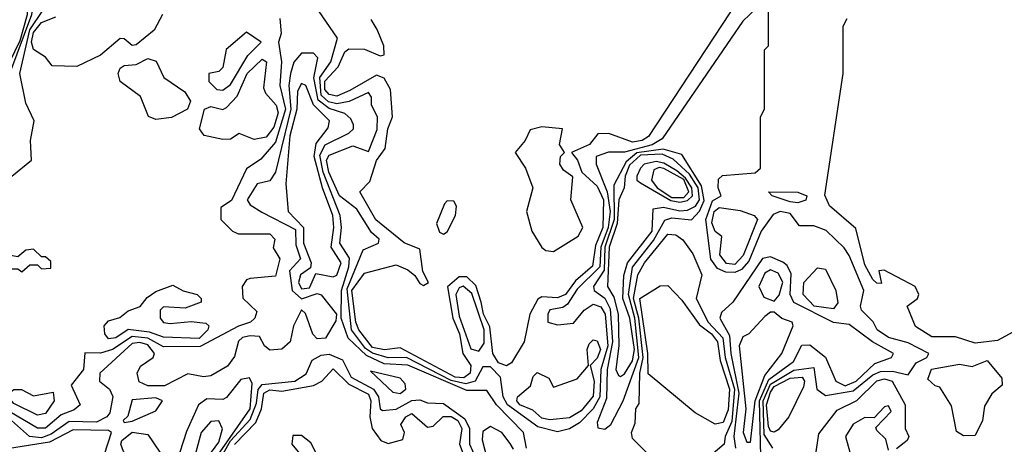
# Model space of a CAD drawing. Extents: x 2889633 to 3052318, y 540750 to 918690.
# Tile 539 of 656: x 2972860 to 2975359, y 837965 to 839042. Entities that reach past the tile are written whole.
import ezdxf

# ---------------------------------------------------------------- set-up
doc = ezdxf.new("R2010")
doc.units = 0

msp = doc.modelspace()

# ---------------------------------------------------------------- linework, layer by layer
at = {"layer": '0CON02XD'}
for points in [[(2974808.3, 839281.7), (2974456, 838745), (2974440, 838735), (2974415, 838731.4), (2974355, 838753.3), (2974327.5, 838752.5), (2974306.2, 838725), (2974260, 838705), (2974275.6, 838685.6), (2974286.2, 838655), (2974325, 838619.2), (2974341.2, 838585), (2974339.5, 838515), (2974321.1, 838468.9), (2974313.7, 838416.3), (2974270.6, 838379.4), (2974245, 838344.4), (2974225, 838336.5), (2974185, 838338.8), (2974175, 838333.3), (2974154.3, 838295), (2974140, 838225), (2974108.1, 838171.9), (2974095.7, 838164.3), (2974075, 838171.9), (2974060.6, 838195), (2974053.1, 838263.1), (2974037.3, 838295), (2974030.8, 838325), (2974017.6, 838367.6), (2973995, 838389.2), (2973975, 838390), (2973945.6, 838364.4), (2973958.9, 838285), (2973976.2, 838245), (2973984.4, 838195), (2974004.4, 838165), (2974003.1, 838145), (2973986.7, 838133.3), (2973965, 838135.5), (2973825, 838209.2), (2973785.6, 838204.4), (2973755, 838210.4), (2973720.5, 838255), (2973712.5, 838275), (2973702.7, 838355), (2973735, 838398.8), (2973815, 838420), (2973845, 838407.5), (2973863, 838393), (2973875, 838372.5), (2973885, 838367.5), (2973897.5, 838375), (2973883.3, 838403.3), (2973875, 838460), (2973835.9, 838475.9), (2973763.7, 838533.7), (2973723.3, 838605), (2973748.3, 838631.7), (2973765.5, 838684.5), (2973787.1, 838715), (2973794.4, 838765), (2973806.2, 838795), (2973801.2, 838865), (2973785, 838893.3), (2973765, 838901.2), (2973697.9, 838862.1), (2973665, 838847.5), (2973645, 838851.9), (2973633.9, 838865), (2973634.2, 838885.8), (2973668.3, 838921.7), (2973685, 838960), (2973695, 838967.5), (2973735, 838967.1), (2973775, 838950), (2973785, 838952.5), (2973783.8, 838975), (2973767, 839017), (2973751.7, 839041.7)], [(2972834.6, 838905), (2972890.9, 839055), (2972895.6, 839095), (2972875, 839108.1), (2972815, 839077.7)], [(2972820.3, 838905), (2972861, 838989), (2972879.2, 839055), (2972879.2, 839079.2), (2972865, 839088.5), (2972815, 839070)], [(2974748.3, 839088.3), (2974695, 839037.5), (2974490.3, 838739.7), (2974465, 838724.6), (2974395, 838705.7), (2974353.9, 838706.1), (2974322.5, 838695), (2974323.3, 838675), (2974350.4, 838605), (2974358.1, 838555), (2974353.5, 838515), (2974334.7, 838465), (2974332.3, 838415), (2974275, 838358.6), (2974250, 838320), (2974238, 838312), (2974205, 838306), (2974200, 838295), (2974200, 838275), (2974225, 838267.5), (2974265, 838272.5), (2974292.5, 838305), (2974315, 838320), (2974335, 838313.8), (2974345.4, 838295), (2974352.7, 838215), (2974334.5, 838155), (2974332.3, 838085), (2974315.3, 838054.7), (2974280.7, 838019.3), (2974255, 838004.2), (2974225, 837996.2), (2974175, 838009.2), (2974098.1, 838065), (2974087.1, 838085), (2974080, 838135), (2974055, 838161.4), (2974035, 838161.2), (2974015.8, 838125), (2973992, 838118), (2973955, 838127.1), (2973841.2, 838185), (2973795, 838183.8), (2973755, 838196), (2973737.8, 838207.8)], [(2974771.2, 837955), (2974749.4, 837989.4), (2974746.7, 838075), (2974765, 838117.7), (2974825, 838153.1), (2974875, 838160), (2974883.3, 838105), (2974905, 838088.8), (2974975, 838100.5), (2975025, 838141.5), (2975045, 838149.5), (2975075, 838150.6), (2975115, 838141.2), (2975135, 838171.2), (2975162.5, 838185), (2975167.5, 838195), (2975115, 838222), (2975065, 838235.8), (2975036.2, 838255), (2975025.8, 838275.8), (2974996.7, 838305), (2974993.8, 838315), (2975002.5, 838355), (2974965, 838443.3), (2974952.7, 838462.7), (2974906.7, 838506.7), (2974875, 838518.6), (2974838.8, 838518.8), (2974815, 838550), (2974790, 838555), (2974772.3, 838547.7), (2974741.4, 838505), (2974710.6, 838429.4), (2974691.7, 838408.3), (2974675, 838400.6), (2974651.7, 838401.7), (2974630.6, 838410.6), (2974614, 838434), (2974601.5, 838535), (2974618.1, 838581.9), (2974640, 838595), (2974632.5, 838615), (2974633, 838637), (2974643.6, 838646.4), (2974726.4, 838653.6), (2974740, 838665), (2974740, 838795), (2974750, 838815), (2974750, 838965), (2974760, 838975), (2974760, 839075)], [(2973520, 839045), (2973523, 839007), (2973516.7, 838985), (2973524.2, 838935), (2973520, 838875), (2973534.6, 838815), (2973508.8, 838731.2), (2973472.1, 838687.9), (2973435, 838663.3), (2973397, 838583), (2973370, 838565), (2973370, 838535), (2973400, 838505), (2973415, 838498.8), (2973495, 838498.8), (2973507.5, 838485), (2973503.3, 838463.3), (2973520, 838435), (2973508.8, 838391.2), (2973444.3, 838385.7), (2973435, 838382), (2973424.4, 838365), (2973425.9, 838335.9), (2973461.7, 838301.7), (2973456.7, 838285), (2973445.7, 838274.3), (2973415, 838264.2), (2973317.4, 838212.6), (2973225, 838211.9), (2973185, 838233.9), (2973145, 838237.9), (2973095, 838205.6), (2973065, 838196.2), (2973025, 838196.7), (2973022, 838155), (2972990, 838115), (2973013.3, 838065), (2972997.9, 838052.1), (2972965, 838040), (2972925, 838005.7), (2972905, 838005.8), (2972835, 838046.9)], [(2972840, 838645), (2972890, 838685), (2972887.5, 838735), (2972896.7, 838785), (2972875, 838830), (2972860, 838905), (2972885, 839015.6), (2972918, 839065)], [(2973222.5, 839055), (2973201.2, 839015), (2973155, 838978), (2973145, 838976.2), (2973125, 838993.3), (2973115, 838993.8), (2973065, 838952), (2973005, 838922.5), (2972942.5, 838925), (2972925, 838946.2), (2972895, 838966.2), (2972889.6, 838985), (2972895, 839009.2), (2972915, 839034.4), (2972951.1, 839048.9)], [(2973737.8, 838207.8), (2973702.1, 838255), (2973690.5, 838359.5), (2973731.7, 838458.3), (2973770, 838475), (2973772.5, 838485), (2973752.3, 838502.3), (2973715, 838561.2), (2973671.4, 838595), (2973644.6, 838655), (2973638.1, 838685), (2973645, 838698), (2973705, 838722), (2973745, 838707.5), (2973767, 838763), (2973768, 838795), (2973752.5, 838825), (2973752.5, 838845), (2973745, 838856.7), (2973695.6, 838834.4), (2973665, 838827.9), (2973643.2, 838833.2), (2973625, 838850), (2973621.8, 838895), (2973649.4, 838935), (2973666.7, 838995), (2973618, 839065)], [(2975380.7, 838249.3), (2975341.7, 838228.3), (2975285, 838221.2), (2975235, 838237.5), (2975175, 838237.5), (2975133.6, 838263.6), (2975112.5, 838315), (2975138.8, 838335), (2975142, 838345), (2975132.5, 838365), (2975053.9, 838406.1), (2975040, 838405), (2975047.5, 838372.5), (2975035, 838373.3), (2975025, 838382.5), (2975005, 838420), (2974981.9, 838511.9), (2974915, 838570), (2974903, 838597), (2974950, 838905), (2974950, 839025), (2974960, 839045)], [(2973375, 838863.3), (2973395, 838877.5), (2973438.8, 838951.2), (2973472.5, 838985), (2973435, 839010), (2973383.9, 838966.1), (2973375, 838920), (2973365, 838910), (2973340, 838905), (2973340, 838885), (2973360, 838865), (2973375, 838863.3)], [(2974146.2, 837955), (2974138.8, 837995), (2974070, 838065), (2974045, 838101.2), (2973995, 838101.8), (2973845, 838165.5), (2973785, 838169.1), (2973739.9, 838189.9), (2973693.7, 838233.7), (2973675.8, 838285), (2973676.2, 838355), (2973695.5, 838415), (2973696.5, 838436.5), (2973671.9, 838475), (2973676.9, 838515), (2973673.5, 838545), (2973630, 838655), (2973621.9, 838698.1), (2973635, 838724.2), (2973695, 838753.8), (2973706.7, 838765), (2973706.7, 838775), (2973700.5, 838790.5), (2973685, 838803.8), (2973645, 838816.2), (2973617.4, 838837.4), (2973606.2, 838893.8), (2973616.7, 838945), (2973605, 838956.7), (2973575, 838956.7), (2973555.8, 838934.2), (2973546.9, 838905), (2973542.5, 838875), (2973548, 838815), (2973508.8, 838655), (2973495, 838633.3), (2973462.5, 838625), (2973436.7, 838585), (2973445, 838572.5), (2973473.9, 838553.9), (2973560, 838510), (2973560.7, 838470.7), (2973572.5, 838435), (2973544.3, 838405), (2973551.1, 838355), (2973575, 838333.8), (2973615, 838347.1), (2973625, 838344.3), (2973664, 838295), (2973661.7, 838278.3), (2973635.6, 838234.4), (2973615, 838232.5), (2973603.8, 838243.8), (2973585, 838296.2), (2973575, 838306.2), (2973554.5, 838265.5), (2973546.2, 838225), (2973525, 838206), (2973495, 838204), (2973481.2, 838215), (2973468.3, 838238.3), (2973445, 838240), (2973425, 838235.8), (2973415, 838226.7), (2973405, 838187.5), (2973386.8, 838163.2), (2973345, 838138.6), (2973325.9, 838135.9), (2973286.2, 838143.8), (2973226.8, 838113.2), (2973185, 838112.9), (2973163.2, 838123.2), (2973157.5, 838145), (2973166.6, 838163.4), (2973198.8, 838185), (2973202, 838195), (2973185, 838217.5), (2973165, 838223.5), (2973145, 838220.5), (2973063.3, 838145), (2973062.5, 838125), (2973087.5, 838105), (2973096.1, 838086.1), (2973088.8, 838045), (2973081.2, 838035), (2973055, 838021.4), (2972985, 838023.1), (2972939.2, 837990.8), (2972915, 837981.2), (2972884.5, 837984.5), (2972785, 838072.5)], [(2973205, 838788.9), (2973186.2, 838796.2), (2973166.6, 838846.6), (2973114.3, 838885), (2973109.4, 838905), (2973115, 838918.8), (2973125, 838925.7), (2973155, 838928.1), (2973185, 838943.1), (2973206.2, 838936.2), (2973225.6, 838895), (2973278.5, 838858.5), (2973292.9, 838835), (2973285.6, 838814.4), (2973245, 838794), (2973205, 838788.9)], [(2973455, 838738), (2973417, 838753), (2973395, 838738.8), (2973375, 838738), (2973328.3, 838748.3), (2973316, 838765), (2973328.8, 838815), (2973345, 838821.9), (2973375, 838814), (2973385, 838818.8), (2973411.9, 838848.1), (2973436.9, 838905), (2973475, 838941.2), (2973486, 838935), (2973478.8, 838868.8), (2973483.8, 838855), (2973510.8, 838825), (2973515.5, 838805.5), (2973505, 838768.8), (2973485, 838744), (2973455, 838738)], [(2973575, 838359.2), (2973595, 838361.4), (2973611.7, 838398.3), (2973655, 838390), (2973665, 838393.8), (2973675.6, 838425), (2973650.6, 838465), (2973657.3, 838515), (2973654.5, 838545), (2973627.9, 838615), (2973607.3, 838695), (2973612.5, 838727.5), (2973642.7, 838767.3), (2973646.2, 838785), (2973605.3, 838825.3), (2973586, 838875), (2973575, 838880), (2973565, 838860), (2973562.9, 838815), (2973545, 838747.5), (2973535.6, 838625.6), (2973541.4, 838555), (2973580, 838515), (2973580, 838475), (2973599.2, 838425), (2973598, 838412), (2973572, 838395), (2973567.1, 838375), (2973575, 838359.2)], [(2974215, 838454.2), (2974277.5, 838492.5), (2974288.8, 838515), (2974258.6, 838585), (2974263.3, 838643.3), (2974240, 838660), (2974230.8, 838675), (2974232.5, 838695), (2974242.5, 838705), (2974230, 838725), (2974237.5, 838765), (2974185, 838770), (2974155, 838762.5), (2974142.5, 838735), (2974117.5, 838705), (2974143.3, 838665), (2974162, 838615), (2974146.2, 838555), (2974160, 838505), (2974185, 838464), (2974195, 838456), (2974215, 838454.2)], [(2974345, 838003.3), (2974360, 838015), (2974391.4, 838075), (2974431.4, 838185), (2974421.1, 838285), (2974405.3, 838345), (2974415, 838414), (2974468.3, 838481.7), (2974497.1, 838532.9), (2974515, 838539.2), (2974565, 838533.8), (2974585, 838555.8), (2974597.2, 838582.8), (2974590.5, 838620.5), (2974540, 838700), (2974493.3, 838713.3), (2974425.9, 838704.1), (2974398.8, 838681.2), (2974368.1, 838621.9), (2974368.3, 838535), (2974345.3, 838465), (2974343.2, 838406.8), (2974316, 838365), (2974318, 838355), (2974345.3, 838335.3), (2974358.1, 838308.1), (2974364.7, 838225), (2974350.4, 838155), (2974349.3, 838080.7), (2974325, 838020), (2974327, 838007), (2974345, 838003.3)], [(2974385, 838136.7), (2974395, 838143.8), (2974415, 838176.2), (2974420, 838205), (2974408.5, 838285), (2974390.6, 838335), (2974393.2, 838393.2), (2974402.7, 838425), (2974465.4, 838505), (2974467.7, 838562.3), (2974493.8, 838566.2), (2974535, 838556.7), (2974555, 838558.5), (2974575, 838568.8), (2974585.3, 838585), (2974581.7, 838615), (2974559.5, 838649.5), (2974518, 838688), (2974490.8, 838700.9), (2974435, 838698.1), (2974407.2, 838672.8), (2974396.4, 838645), (2974394.3, 838615), (2974380.4, 838585), (2974376.6, 838525), (2974356.1, 838465), (2974352, 838365), (2974367.8, 838337.8), (2974378.6, 838295), (2974380, 838215), (2974372.5, 838155), (2974379.3, 838139.3), (2974385, 838136.7)], [(2974535, 838578.8), (2974555, 838583.1), (2974567.4, 838595), (2974565.6, 838615), (2974549.8, 838639.8), (2974528, 838658), (2974495, 838677.6), (2974475, 838682), (2974445, 838675.5), (2974435.8, 838665), (2974426, 838645), (2974426.2, 838635), (2974435, 838628), (2974512.8, 838582.8), (2974535, 838578.8)], [(2974545, 838590.5), (2974558.4, 838605), (2974545, 838636.1), (2974495, 838664.6), (2974483.1, 838666.9), (2974469.5, 838660.5), (2974463.3, 838635), (2974477.9, 838615), (2974515, 838591.1), (2974545, 838590.5)], [(2974835, 838577.5), (2974815, 838579.4), (2974770, 838595), (2974760, 838605), (2974835, 838604), (2974857.5, 838595), (2974855, 838583.8), (2974835, 838577.5)], [(2973935, 838497.5), (2973945, 838503.3), (2973966, 838545), (2973968.8, 838568.8), (2973961.7, 838581.7), (2973945, 838582.5), (2973937.5, 838575), (2973917.5, 838525), (2973925, 838502.5), (2973935, 838497.5)], [(2974675, 838420.9), (2974653.3, 838423.3), (2974636.4, 838445), (2974641.7, 838491.7), (2974624.7, 838504.7), (2974616.7, 838526.7), (2974622.1, 838555), (2974635, 838565.5), (2974688.1, 838558.1), (2974723.8, 838545), (2974732.5, 838535), (2974696, 838444), (2974675, 838420.9)], [(2974455, 837940), (2974415, 837980), (2974412.5, 837995), (2974421.7, 838018.3), (2974423.3, 838055), (2974431.7, 838068.3), (2974433.8, 838145), (2974442.5, 838185), (2974431.2, 838285), (2974417.3, 838335), (2974428.6, 838395), (2974445.8, 838425), (2974505, 838498), (2974525, 838496.2), (2974543, 838483), (2974568.3, 838448.3), (2974591.2, 838395), (2974576.7, 838335), (2974607.5, 838275), (2974644.7, 838234.7), (2974650.4, 838185), (2974674.1, 838105), (2974667, 838023), (2974650, 837985), (2974648, 837965), (2974613.6, 837936.4)], [(2972815, 838400), (2972835, 838410), (2972855, 838410), (2972865, 838402.5), (2972885, 838420), (2972905, 838420), (2972915, 838410), (2972938.3, 838411.7), (2972938.3, 838428.3), (2972925, 838440), (2972915, 838440), (2972895, 838460), (2972875, 838457.5), (2972855, 838440), (2972805, 838450), (2972790, 838445), (2972791.7, 838401.7), (2972815, 838400)], [(2974742.5, 837865), (2974737.8, 838075), (2974761, 838129), (2974823.8, 838175), (2974845, 838216.2), (2974865, 838217.5), (2974905, 838186.2), (2974930.8, 838125), (2974955, 838113.6), (2974982.5, 838125), (2975030, 838170), (2975072.5, 838185), (2975077.5, 838195), (2975024.4, 838224.4), (2974965, 838268.8), (2974925, 838274.2), (2974824.5, 838324.5), (2974815.7, 838345), (2974817.5, 838397.5), (2974808, 838418), (2974796.4, 838426.4), (2974765, 838440), (2974745, 838436.2), (2974670, 838325), (2974640.8, 838299.2), (2974636.7, 838285), (2974661.1, 838241.1), (2974664.6, 838195), (2974685.3, 838095), (2974672.5, 837985), (2974676.9, 837955)], [(2974775, 838327.5), (2974787.3, 838342.7), (2974796.4, 838376.4), (2974785, 838399.2), (2974765, 838407.5), (2974751.3, 838398.7), (2974736, 838365), (2974748.3, 838338.3), (2974775, 838327.5)], [(2974925, 838308.8), (2974876.2, 838315), (2974848, 838345), (2974850, 838375), (2974885, 838412.5), (2974905, 838408.8), (2974931.4, 838355), (2974936.1, 838323.9), (2974925, 838308.8)], [(2973085, 838232.5), (2973076, 838245), (2973074, 838265), (2973085, 838278), (2973113.9, 838286.1), (2973135, 838303.3), (2973165.5, 838314.5), (2973183, 838337), (2973205, 838352), (2973248.3, 838368.3), (2973275, 838353.8), (2973310, 838345), (2973320, 838335), (2973320, 838325), (2973279.5, 838310.5), (2973225, 838313.8), (2973216.2, 838305), (2973216.2, 838285), (2973225, 838273.8), (2973241.2, 838271.2), (2973295, 838276.7), (2973332.5, 838272.5), (2973340, 838265), (2973337.5, 838255), (2973315, 838233.3), (2973225, 838236.2), (2973189.2, 838249.2), (2973135, 838256), (2973103.3, 838235), (2973085, 838232.5)], [(2974025, 838201.2), (2974038.8, 838221.2), (2974038.5, 838255), (2974007.2, 838347.2), (2973985, 838365.7), (2973975, 838362), (2973966.7, 838345), (2973975, 838290), (2974005, 838206.7), (2974025, 838201.2)], [(2974625, 838016), (2974574.4, 838044.4), (2974455, 838143.3), (2974454.1, 838195), (2974433.5, 838335), (2974485, 838366.7), (2974505, 838367.5), (2974540.3, 838330.3), (2974585, 838267.5), (2974615.3, 838245.3), (2974630.5, 838225), (2974637.8, 838177.8), (2974661.5, 838105), (2974657.6, 838052.4), (2974645, 838020), (2974625, 838016)], [(2974715, 837970), (2974726.6, 838075), (2974750.9, 838139.1), (2974794, 838195), (2974822.5, 838265), (2974820, 838275), (2974793.8, 838283.8), (2974775, 838300), (2974765, 838300), (2974750.7, 838289.3), (2974710, 838245), (2974695, 838237.5), (2974686, 838215), (2974702.9, 838055), (2974696.2, 837995), (2974705, 837970), (2974715, 837970)], [(2974205, 838026.9), (2974185, 838031.4), (2974161.9, 838051.9), (2974128.8, 838065), (2974121.2, 838075), (2974123.3, 838085), (2974156.4, 838113.6), (2974163, 838137), (2974173, 838147), (2974203, 838133), (2974215, 838110), (2974275, 838131.2), (2974303.3, 838165), (2974300, 838205), (2974305, 838220), (2974315, 838230), (2974325, 838227.5), (2974333.8, 838205), (2974325, 838183.3), (2974307.5, 838165), (2974317.8, 838125), (2974315, 838086.7), (2974285, 838050), (2974255, 838031.9), (2974205, 838026.9)], [(2973356.2, 837905), (2973395, 837973.5), (2973445, 838028.1), (2973460.6, 838069.4), (2973465, 838103.8), (2973475, 838116.9), (2973558, 838125), (2973586.5, 838143.5), (2973602.1, 838177.9), (2973625, 838190.8), (2973645, 838193.1), (2973678.9, 838178.9), (2973701.4, 838135), (2973758.1, 838105), (2973770, 838085), (2973774.5, 838054.5), (2973780.6, 838050.6), (2973815, 838054.4), (2973855, 838075.7), (2973875, 838077.5), (2973895, 838070), (2973935, 838068.6), (2973989.3, 838029.3), (2974001.1, 838005), (2974001.4, 837965), (2974024.5, 837914.5)], [(2975255, 837986.2), (2975237.7, 837997.7), (2975225, 838062.5), (2975195, 838110), (2975183, 838113), (2975165, 838130), (2975174.3, 838155.7), (2975245, 838168), (2975277.5, 838162.5), (2975315, 838177.5), (2975352.5, 838132.5), (2975353.3, 838115), (2975327, 838093), (2975308.3, 838061.7), (2975303.3, 838025), (2975285, 837987.5), (2975255, 837986.2)], [(2973405, 837964.2), (2973459.4, 838020.6), (2973473.6, 838055), (2973479.4, 838095), (2973495, 838103.3), (2973525, 838100), (2973605, 838113.8), (2973626.7, 838125), (2973655, 838156.2), (2973695, 838117.8), (2973745, 838092), (2973751.1, 838075), (2973748.6, 838035), (2973754.2, 838005), (2973776, 837975), (2973795, 837966.9), (2973832.5, 837977.5), (2973836, 837995), (2973826.7, 838015), (2973840, 838035), (2973855, 838043.3), (2973895, 838008.8), (2973908.8, 838011.2), (2973934.3, 838035.7), (2973955, 838035.5), (2973971.9, 838025), (2973981.5, 838005), (2973975.6, 837965), (2973999.2, 837905)], [(2973825, 838093.8), (2973840, 838105), (2973838.3, 838118.3), (2973825, 838132.5), (2973750, 838150), (2973807, 838097), (2973825, 838093.8)], [(2973312.5, 837882.5), (2973325, 837884), (2973444.6, 838055), (2973449.4, 838119.4), (2973443.3, 838133.3), (2973420.8, 838129.2), (2973385, 838084), (2973375, 838078.8), (2973335, 838080), (2973313.3, 838065), (2973282.7, 837997.3), (2973266.2, 837945), (2973266.7, 837916.7), (2973312.5, 837882.5)], [(2974775, 837995.8), (2974765, 837998), (2974760.4, 838010.4), (2974755.4, 838065), (2974765, 838096.9), (2974775, 838111.8), (2974815, 838132.7), (2974845.4, 838135.4), (2974851.9, 838125), (2974848.9, 838111.1), (2974812, 838035), (2974785, 838002), (2974775, 837995.8)], [(2974880, 837935), (2974888.3, 837991.7), (2974935, 838051.2), (2974984.3, 838075.7), (2975035, 838125.6), (2975055, 838130.6), (2975073.8, 838125), (2975107.5, 838065), (2975107.5, 838005), (2975116.7, 837985), (2975112.5, 837975), (2975085, 837953.3)], [(2972905, 838038.8), (2972845, 838068), (2972830.8, 838085), (2972832, 838095), (2972845, 838103.8), (2972863.9, 838103.9), (2972895, 838087.5), (2972945, 838097.5), (2972947.5, 838075), (2972925, 838043.3), (2972905, 838038.8)], [(2973125, 838020), (2973145, 838023.8), (2973205, 838050), (2973222.5, 838075), (2973205, 838082.5), (2973145, 838077.5), (2973133.9, 838036.1), (2973122.5, 838025), (2973125, 838020)], [(2975065, 837950), (2975058.3, 837978.3), (2975035, 838000), (2975032.5, 838007.5), (2975071.7, 838048.3), (2975065, 838062.5), (2975055, 838060), (2975028.3, 838031.7), (2975005, 838032.5), (2974975, 838016.2), (2974955.8, 837985), (2974966.7, 837945)], [(2973325, 837930.5), (2973346.9, 837945), (2973365, 837970.6), (2973374.5, 838004.5), (2973365, 838024.2), (2973345, 838023.1), (2973320.4, 837995), (2973306.5, 837945), (2973312.7, 837932.7), (2973325, 837930.5)], [(2973075, 837940), (2973092.5, 837995), (2973085, 838000), (2972995, 838001.4), (2972935, 837970), (2972834.1, 837954.1)], [(2973195, 837895.6), (2973144.2, 837925), (2973123.3, 837946.7), (2973116, 837965), (2973119.2, 837975), (2973145, 837995.6), (2973185, 837990), (2973215.6, 837945), (2973220, 837925), (2973215, 837904), (2973195, 837895.6)], [(2974112.9, 837952.9), (2974105, 837966.7), (2974083.3, 837995), (2974055, 838010), (2974035, 837997.5), (2974033.9, 837976.1), (2974060, 837875)], [(2973615.7, 837935.7), (2973598.7, 837968.7), (2973575, 837987.5), (2973553.1, 837986.9), (2973550, 837965), (2973570.9, 837940.9)]]:
    msp.add_lwpolyline(points, dxfattribs=at)

doc.saveas('drawing.dxf')
